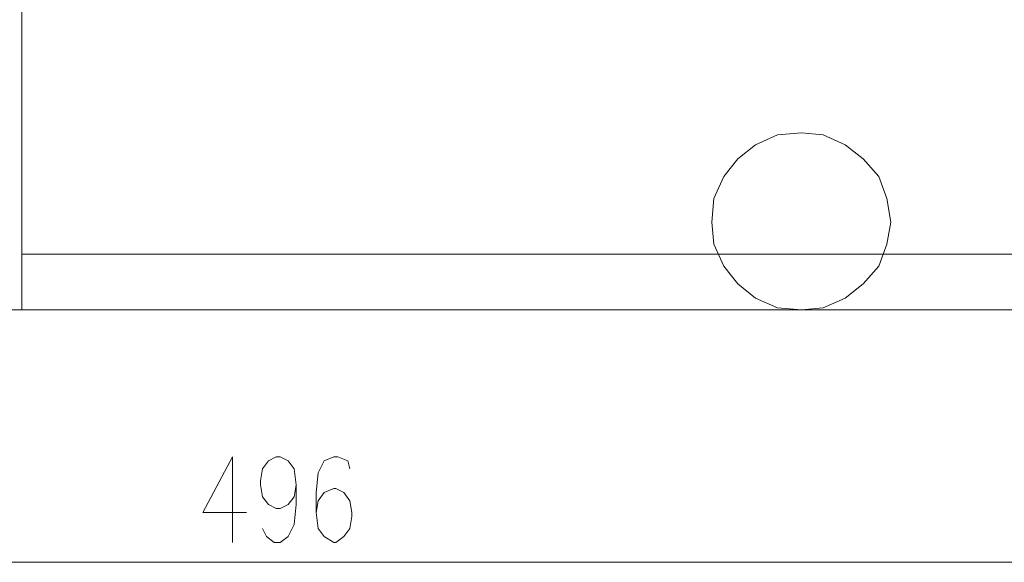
# Model space of a CAD drawing. Header units: inches. Extents: x -1441 to 3871, y -4351 to 2413.
# Tile 259 of 308: x 1150 to 1360, y 1298 to 1414. Entities that reach past the tile are written whole.
import ezdxf

# ---------------------------------------------------------------- set-up
doc = ezdxf.new("R2010")
doc.units = ezdxf.units.IN
doc.header["$MEASUREMENT"] = 0
doc.layers.add('at_Entity', color=7, linetype='Continuous')

msp = doc.modelspace()

# ---------------------------------------------------------------- linework, layer by layer
at = {"layer": 'at_Entity', "color": 7, "lineweight": 15}
for p, q in [((1150.55743, 1352.03774), (1150.55743, 1581.06649)), ((1311.40707, 1389.29487), (1306.75112, 1387.19587)), ((1316.48759, 1389.72421), (1311.40707, 1389.29487)), ((1321.14353, 1389.29487), (1316.48759, 1389.72421)), ((1325.79948, 1387.19587), (1321.14353, 1389.29487)), ((1306.75112, 1387.19587), (1302.93954, 1384.2382)), ((1329.61106, 1384.2382), (1325.79948, 1387.19587)), ((1302.93954, 1384.2382), (1299.9771, 1380.42185)), ((1332.9933, 1380.42185), (1329.61106, 1384.2382)), ((1299.9771, 1380.42185), (1297.86379, 1375.74682)), ((1334.68681, 1375.74682), (1332.9933, 1380.42185)), ((1297.86379, 1375.74682), (1297.43923, 1370.69016)), ((1335.53595, 1370.69016), (1334.68681, 1375.74682)), ((1297.43923, 1370.69016), (1297.86379, 1366.01513)), ((1334.68681, 1366.01513), (1335.53595, 1370.69016)), ((1297.86379, 1366.01513), (1299.9771, 1361.3401)), ((1332.9933, 1361.3401), (1334.68681, 1366.01513)), ((1608.13311, 1363.91613), (1150.55743, 1363.91613)), ((1299.9771, 1361.3401), (1302.93954, 1357.57145)), ((1329.61106, 1357.57145), (1332.9933, 1361.3401)), ((1302.93954, 1357.57145), (1306.75112, 1354.56607)), ((1325.79948, 1354.56607), (1329.61106, 1357.57145)), ((1306.75112, 1354.56607), (1311.40707, 1352.46708)), ((1321.14353, 1352.46708), (1325.79948, 1354.56607)), ((1619.98287, 1352.03774), (957.11615, 1352.03774)), ((1311.40707, 1352.46708), (1316.48759, 1352.03774)), ((1316.48759, 1352.03774), (1321.14353, 1352.46708)), ((1195.42817, 1320.74367), (1189.07872, 1308.86527)), ((1195.42817, 1320.74367), (1195.42817, 1302.52059)), ((1203.04656, 1319.88499), (1204.74007, 1320.74367)), ((1204.74007, 1320.74367), (1205.58443, 1320.74367)), ((1205.58443, 1320.74367), (1207.27794, 1319.88499)), ((1217.0144, 1320.74367), (1214.89633, 1319.88499)), ((1217.86354, 1320.74367), (1217.0144, 1320.74367)), ((1219.97685, 1319.88499), (1217.86354, 1320.74367)), ((1201.35306, 1315.6393), (1201.77762, 1318.16763)), ((1201.77762, 1318.16763), (1203.04656, 1319.88499)), ((1207.27794, 1319.88499), (1208.54688, 1318.16763)), ((1208.54688, 1318.16763), (1208.97145, 1314.78062)), ((1214.89633, 1319.88499), (1213.62739, 1317.35666)), ((1220.40142, 1318.16763), (1219.97685, 1319.88499)), ((1213.62739, 1317.35666), (1213.20282, 1313.11096)), ((1201.35306, 1314.78062), (1201.35306, 1315.6393)), ((1201.77762, 1312.25229), (1201.35306, 1314.78062)), ((1208.97145, 1314.78062), (1208.54688, 1312.25229)), ((1208.97145, 1314.78062), (1208.97145, 1310.58263)), ((1217.0144, 1313.96964), (1214.89633, 1313.11096)), ((1217.43897, 1313.96964), (1217.0144, 1313.96964)), ((1219.13248, 1313.11096), (1217.43897, 1313.96964)), ((1203.04656, 1310.58263), (1201.77762, 1312.25229)), ((1208.54688, 1312.25229), (1207.27794, 1310.58263)), ((1213.20282, 1313.11096), (1213.20282, 1308.86527)), ((1214.89633, 1313.11096), (1213.62739, 1311.39361)), ((1220.40142, 1311.39361), (1219.13248, 1313.11096)), ((1204.74007, 1309.72395), (1203.04656, 1310.58263)), ((1205.58443, 1309.72395), (1204.74007, 1309.72395)), ((1207.27794, 1310.58263), (1205.58443, 1309.72395)), ((1208.97145, 1310.58263), (1208.54688, 1306.33694)), ((1213.62739, 1311.39361), (1213.20282, 1308.86527)), ((1220.82598, 1308.86527), (1220.40142, 1311.39361)), ((1189.07872, 1308.86527), (1198.39061, 1308.86527)), ((1213.20282, 1308.86527), (1213.62739, 1305.47826)), ((1220.40142, 1305.47826), (1220.82598, 1308.0066)), ((1220.82598, 1308.0066), (1220.82598, 1308.86527)), ((1202.62199, 1303.80861), (1201.77762, 1305.47826)), ((1208.54688, 1306.33694), (1207.27794, 1303.80861)), ((1213.62739, 1305.47826), (1214.89633, 1303.80861)), ((1219.13248, 1303.80861), (1220.40142, 1305.47826)), ((1204.3155, 1302.52059), (1202.62199, 1303.80861)), ((1207.27794, 1303.80861), (1205.58443, 1302.52059)), ((1214.89633, 1303.80861), (1217.0144, 1302.52059)), ((1217.43897, 1302.52059), (1219.13248, 1303.80861)), ((1205.58443, 1302.52059), (1204.3155, 1302.52059)), ((1217.0144, 1302.52059), (1217.43897, 1302.52059)), ((962.61647, 1298.2749), (1447.70803, 1298.2749))]:
    msp.add_line(p, q, dxfattribs=at)

doc.saveas('drawing.dxf')
